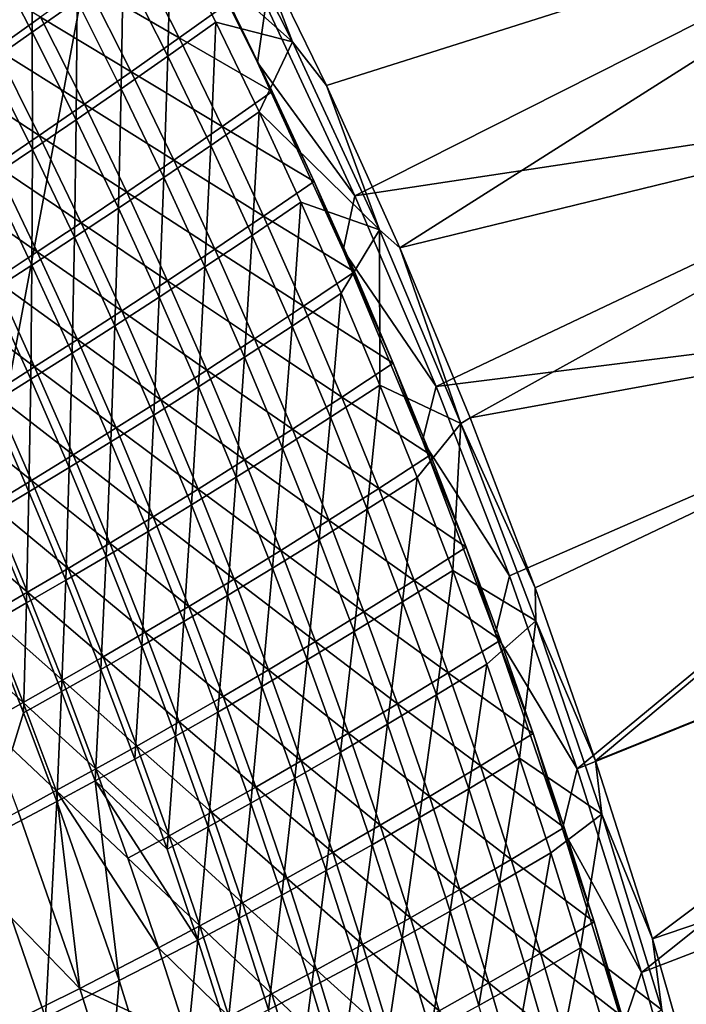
# Model space of a CAD drawing. Header units: metres. Extents: x 0 to 1400, y -1400 to 0.
# Tile 341 of 347: x 1257 to 1307, y -372 to -299. Entities that reach past the tile are written whole.
import ezdxf

# ---------------------------------------------------------------- set-up
doc = ezdxf.new("R2010")
doc.units = ezdxf.units.M

msp = doc.modelspace()

# ---------------------------------------------------------------- linework, layer by layer
at = {"layer": 'None'}
for points in [[(1270.508057, -286.695801, -32.8452), (1277.460815, -300.445709, -32.845211), (1268.437866, -292.392487, -60.630188)], [(1270.508057, -286.695801, -32.8452), (1273.905762, -291.178467, -32.128731), (1277.460815, -300.445709, -32.845211)], [(1274.863037, -301.990784, -30.940638), (1268.027344, -288.297638, -30.940975), (1272.733398, -297.525177, -32.353394)], [(1274.863037, -301.990784, -30.940638), (1275.474487, -297.687073, -29.543606), (1268.027344, -288.297638, -30.940975)], [(1273.905762, -291.178467, -32.128731), (1328.789307, -288.221924, -3), (1279.98938, -303.683228, -32.128784)], [(1275.474487, -297.687073, -29.543606), (1282.092529, -311.887848, -29.543665), (1328.121094, -288.62204)], [(1328.789307, -288.221924, -3), (1285.418091, -315.757507, -32.128834), (1279.98938, -303.683228, -32.128784)], [(1282.092529, -311.887848, -29.543665), (1334.771851, -303.924927), (1328.121094, -288.62204)], [(1328.789307, -288.221924, -3), (1335.450562, -303.540985, -3), (1285.418091, -315.757507, -32.128834)], [(1258.137695, -299.735626, -144.188065), (1254.768677, -293.291565, -144.185211), (1258.071167, -290.916046, -116.29966)], [(1258.071167, -290.916046, -116.29966), (1261.463867, -297.394257, -116.302017), (1258.137695, -299.735626, -144.188065)], [(1273.905762, -291.178467, -32.128731), (1279.98938, -303.683228, -32.128784), (1277.460815, -300.445709, -32.845211)], [(1264.896729, -294.947571, -88.447762), (1268.437866, -292.392487, -60.630188), (1268.200317, -301.518005, -88.449478)], [(1268.200317, -301.518005, -88.449478), (1268.437866, -292.392487, -60.630188), (1271.768555, -298.994232, -60.630905)], [(1268.437866, -292.392487, -60.630188), (1277.460815, -300.445709, -32.845211), (1271.768555, -298.994232, -60.630905)], [(1258.137695, -299.735626, -144.188065), (1254.916992, -301.97467, -172.098923), (1254.768677, -293.291565, -144.185211)], [(1262.19751, -296.174133, -87.986572), (1269.047485, -300.159729, -60.156479), (1265.741943, -293.621307, -60.155724)], [(1265.741943, -293.621307, -60.155724), (1269.047485, -300.159729, -60.156479), (1272.733398, -297.525177, -32.353394)], [(1255.433472, -300.960907, -143.753723), (1258.761963, -298.61969, -115.853958), (1252.090576, -294.578217, -143.750336)], [(1261.463867, -297.394257, -116.302017), (1264.896729, -294.947571, -88.447762), (1264.74231, -303.931702, -116.304474)], [(1264.74231, -303.931702, -116.304474), (1264.896729, -294.947571, -88.447762), (1268.200317, -301.518005, -88.449478)], [(1265.475952, -302.681061, -87.988548), (1262.19751, -296.174133, -87.986572), (1258.761963, -298.61969, -115.853958)], [(1269.047485, -300.159729, -60.156479), (1262.19751, -296.174133, -87.986572), (1265.475952, -302.681061, -87.988548)], [(1258.137695, -299.735626, -144.188065), (1261.463867, -297.394257, -116.302017), (1261.392822, -306.238739, -144.19104)], [(1261.392822, -306.238739, -144.19104), (1261.463867, -297.394257, -116.302017), (1264.74231, -303.931702, -116.304474)], [(1269.047485, -300.159729, -60.156479), (1275.954468, -304.148041, -32.35321), (1272.733398, -297.525177, -32.353394)], [(1275.954468, -304.148041, -32.35321), (1274.863037, -301.990784, -30.940638), (1272.733398, -297.525177, -32.353394)], [(1282.092529, -311.887848, -29.543665), (1275.474487, -297.687073, -29.543606), (1274.863037, -301.990784, -30.940638)], [(1262.015259, -305.093536, -115.856857), (1258.761963, -298.61969, -115.853958), (1255.433472, -300.960907, -143.753723)], [(1262.015259, -305.093536, -115.856857), (1265.475952, -302.681061, -87.988548), (1258.761963, -298.61969, -115.853958)], [(1271.389648, -308.145447, -88.451263), (1268.200317, -301.518005, -88.449478), (1271.768555, -298.994232, -60.630905)], [(1271.768555, -298.994232, -60.630905), (1274.984863, -305.653107, -60.631657), (1271.389648, -308.145447, -88.451263)], [(1271.768555, -298.994232, -60.630905), (1277.460815, -300.445709, -32.845211), (1274.984863, -305.653107, -60.631657)], [(1254.916992, -301.97467, -172.098923), (1258.137695, -299.735626, -144.188065), (1258.150391, -308.442566, -172.10231)], [(1258.150391, -308.442566, -172.10231), (1258.137695, -299.735626, -144.188065), (1261.392822, -306.238739, -144.19104)], [(1272.23938, -306.75293, -60.157265), (1269.047485, -300.159729, -60.156479), (1265.475952, -302.681061, -87.988548)], [(1275.954468, -304.148041, -32.35321), (1269.047485, -300.159729, -60.156479), (1272.23938, -306.75293, -60.157265)], [(1277.460815, -300.445709, -32.845211), (1283.915649, -314.420135, -32.845196), (1274.984863, -305.653107, -60.631657)], [(1277.460815, -300.445709, -32.845211), (1279.98938, -303.683228, -32.128784), (1283.915649, -314.420135, -32.845196)], [(1255.433472, -300.960907, -143.753723), (1252.210815, -303.200378, -171.678253), (1258.663452, -307.400391, -143.757233)], [(1258.663452, -307.400391, -143.757233), (1262.015259, -305.093536, -115.856857), (1255.433472, -300.960907, -143.753723)], [(1255.012695, -310.546814, -200.035034), (1254.916992, -301.97467, -172.098923), (1258.150391, -308.442566, -172.10231)], [(1267.90686, -310.52597, -116.307037), (1264.74231, -303.931702, -116.304474), (1268.200317, -301.518005, -88.449478)], [(1267.90686, -310.52597, -116.307037), (1268.200317, -301.518005, -88.449478), (1271.389648, -308.145447, -88.451263)], [(1281.220947, -315.918579, -30.941008), (1274.863037, -301.990784, -30.940638), (1279.061646, -310.823273, -32.353024)], [(1274.863037, -301.990784, -30.940638), (1275.954468, -304.148041, -32.35321), (1279.061646, -310.823273, -32.353024)], [(1281.220947, -315.918579, -30.941008), (1282.092529, -311.887848, -29.543665), (1274.863037, -301.990784, -30.940638)], [(1268.640747, -309.242676, -87.990593), (1265.475952, -302.681061, -87.988548), (1262.015259, -305.093536, -115.856857)], [(1272.23938, -306.75293, -60.157265), (1265.475952, -302.681061, -87.988548), (1268.640747, -309.242676, -87.990593)], [(1252.210815, -303.200378, -171.678253), (1255.418945, -309.604614, -171.682266), (1258.663452, -307.400391, -143.757233)], [(1335.450562, -303.540985, -3), (1290.65625, -328.382294, -32.128883), (1285.418091, -315.757507, -32.128834)], [(1335.450562, -303.540985, -3), (1341.594238, -319.07486, -3), (1290.65625, -328.382294, -32.128883)], [(1264.534424, -312.798523, -144.194153), (1261.392822, -306.238739, -144.19104), (1264.74231, -303.931702, -116.304474)], [(1264.534424, -312.798523, -144.194153), (1264.74231, -303.931702, -116.304474), (1267.90686, -310.52597, -116.307037)], [(1279.061646, -310.823273, -32.353024), (1275.954468, -304.148041, -32.35321), (1272.23938, -306.75293, -60.157265)], [(1279.98938, -303.683228, -32.128784), (1285.418091, -315.757507, -32.128834), (1283.915649, -314.420135, -32.845196)], [(1282.092529, -311.887848, -29.543665), (1288.118042, -326.06366, -29.54372), (1334.771851, -303.924927)], [(1288.118042, -326.06366, -29.54372), (1340.905518, -319.442322), (1334.771851, -303.924927)], [(1265.155273, -311.621887, -115.859856), (1262.015259, -305.093536, -115.856857), (1258.663452, -307.400391, -143.757233)], [(1265.155273, -311.621887, -115.859856), (1268.640747, -309.242676, -87.990593), (1262.015259, -305.093536, -115.856857)], [(1274.984863, -305.653107, -60.631657), (1274.465088, -314.827454, -88.453117), (1271.389648, -308.145447, -88.451263)], [(1274.984863, -305.653107, -60.631657), (1278.087036, -312.366669, -60.632439), (1274.465088, -314.827454, -88.453117)], [(1274.984863, -305.653107, -60.631657), (1283.915649, -314.420135, -32.845196), (1278.087036, -312.366669, -60.632439)], [(1261.270508, -314.96698, -172.10585), (1258.150391, -308.442566, -172.10231), (1261.392822, -306.238739, -144.19104)], [(1261.270508, -314.96698, -172.10585), (1261.392822, -306.238739, -144.19104), (1264.534424, -312.798523, -144.194153)], [(1275.317383, -313.398407, -60.158081), (1272.23938, -306.75293, -60.157265), (1268.640747, -309.242676, -87.990593)], [(1279.061646, -310.823273, -32.353024), (1272.23938, -306.75293, -60.157265), (1275.317383, -313.398407, -60.158081)], [(1258.663452, -307.400391, -143.757233), (1255.418945, -309.604614, -171.682266), (1261.780518, -313.894196, -143.760895)], [(1261.780518, -313.894196, -143.760895), (1265.155273, -311.621887, -115.859856), (1258.663452, -307.400391, -143.757233)], [(1255.012695, -310.546814, -200.035034), (1258.150391, -308.442566, -172.10231), (1258.112793, -317.035278, -200.03891)], [(1258.112793, -317.035278, -200.03891), (1258.150391, -308.442566, -172.10231), (1261.270508, -314.96698, -172.10585)], [(1270.957642, -317.174683, -116.3097), (1267.90686, -310.52597, -116.307037), (1271.389648, -308.145447, -88.451263)], [(1271.389648, -308.145447, -88.451263), (1274.465088, -314.827454, -88.453117), (1270.957642, -317.174683, -116.3097)], [(1271.692017, -315.856415, -87.992714), (1268.640747, -309.242676, -87.990593), (1265.155273, -311.621887, -115.859856)], [(1275.317383, -313.398407, -60.158081), (1268.640747, -309.242676, -87.990593), (1271.692017, -315.856415, -87.992714)], [(1258.514526, -316.063019, -171.686432), (1255.418945, -309.604614, -171.682266), (1252.279663, -311.709625, -199.628159)], [(1255.418945, -309.604614, -171.682266), (1258.514526, -316.063019, -171.686432), (1261.780518, -313.894196, -143.760895)], [(1255.012695, -310.546814, -200.035034), (1258.112793, -317.035278, -200.03891), (1255.058594, -319.007568, -227.990967)], [(1267.562622, -319.412628, -144.197372), (1264.534424, -312.798523, -144.194153), (1267.90686, -310.52597, -116.307037)], [(1267.562622, -319.412628, -144.197372), (1267.90686, -310.52597, -116.307037), (1270.957642, -317.174683, -116.3097)], [(1282.054932, -317.548431, -32.352833), (1279.061646, -310.823273, -32.353024), (1275.317383, -313.398407, -60.158081)], [(1281.220947, -315.918579, -30.941008), (1279.061646, -310.823273, -32.353024), (1282.054932, -317.548431, -32.352833)], [(1252.279663, -311.709625, -199.628159), (1255.355103, -318.13208, -199.632721), (1258.514526, -316.063019, -171.686432)], [(1268.181885, -318.20224, -115.862968), (1265.155273, -311.621887, -115.859856), (1261.780518, -313.894196, -143.760895)], [(1268.181885, -318.20224, -115.862968), (1271.692017, -315.856415, -87.992714), (1265.155273, -311.621887, -115.859856)], [(1288.118042, -326.06366, -29.54372), (1282.092529, -311.887848, -29.543665), (1281.220947, -315.918579, -30.941008)], [(1264.27771, -321.545502, -172.109528), (1261.270508, -314.96698, -172.10585), (1264.534424, -312.798523, -144.194153)], [(1264.27771, -321.545502, -172.109528), (1264.534424, -312.798523, -144.194153), (1267.562622, -319.412628, -144.197372)], [(1278.087036, -312.366669, -60.632439), (1277.426758, -321.561615, -88.45504), (1274.465088, -314.827454, -88.453117)], [(1278.087036, -312.366669, -60.632439), (1281.075439, -319.132568, -60.633251), (1277.426758, -321.561615, -88.45504)], [(1283.915649, -314.420135, -32.845196), (1281.075439, -319.132568, -60.633251), (1278.087036, -312.366669, -60.632439)], [(1278.281494, -320.093719, -60.158924), (1275.317383, -313.398407, -60.158081), (1271.692017, -315.856415, -87.992714)], [(1282.054932, -317.548431, -32.352833), (1275.317383, -313.398407, -60.158081), (1278.281494, -320.093719, -60.158924)], [(1261.780518, -313.894196, -143.760895), (1258.514526, -316.063019, -171.686432), (1264.784424, -320.43988, -143.764664)], [(1264.784424, -320.43988, -143.764664), (1268.181885, -318.20224, -115.862968), (1261.780518, -313.894196, -143.760895)], [(1281.075439, -319.132568, -60.633251), (1283.915649, -314.420135, -32.845196), (1283.950073, -325.948334, -60.63409)], [(1283.915649, -314.420135, -32.845196), (1285.418091, -315.757507, -32.128834), (1289.953857, -328.797363, -32.845184)], [(1283.915649, -314.420135, -32.845196), (1289.953857, -328.797363, -32.845184), (1283.950073, -325.948334, -60.63409)], [(1261.100342, -323.577759, -200.042923), (1258.112793, -317.035278, -200.03891), (1261.270508, -314.96698, -172.10585)], [(1261.100342, -323.577759, -200.042923), (1261.270508, -314.96698, -172.10585), (1264.27771, -321.545502, -172.109528)], [(1274.465088, -314.827454, -88.453117), (1273.89502, -323.875458, -116.312462), (1270.957642, -317.174683, -116.3097)], [(1274.465088, -314.827454, -88.453117), (1277.426758, -321.561615, -88.45504), (1273.89502, -323.875458, -116.312462)], [(1274.629639, -322.519928, -87.994896), (1271.692017, -315.856415, -87.992714), (1268.181885, -318.20224, -115.862968)], [(1271.692017, -315.856415, -87.992714), (1274.629639, -322.519928, -87.994896), (1278.281494, -320.093719, -60.158924)], [(1287.108276, -330.060089, -30.941967), (1281.220947, -315.918579, -30.941008), (1284.93457, -324.321198, -32.352642)], [(1284.93457, -324.321198, -32.352642), (1281.220947, -315.918579, -30.941008), (1282.054932, -317.548431, -32.352833)], [(1287.108276, -330.060089, -30.941967), (1288.118042, -326.06366, -29.54372), (1281.220947, -315.918579, -30.941008)], [(1285.418091, -315.757507, -32.128834), (1290.65625, -328.382294, -32.128883), (1289.953857, -328.797363, -32.845184)], [(1255.355103, -318.13208, -199.632721), (1261.497437, -322.573151, -171.690735), (1258.514526, -316.063019, -171.686432)], [(1258.514526, -316.063019, -171.686432), (1261.497437, -322.573151, -171.690735), (1264.784424, -320.43988, -143.764664)], [(1258.112793, -317.035278, -200.03891), (1258.027466, -325.513794, -227.995209), (1255.058594, -319.007568, -227.990967)], [(1258.027466, -325.513794, -227.995209), (1258.112793, -317.035278, -200.03891), (1261.100342, -323.577759, -200.042923)], [(1270.477661, -326.078583, -144.200714), (1267.562622, -319.412628, -144.197372), (1270.957642, -317.174683, -116.3097)], [(1270.957642, -317.174683, -116.3097), (1273.89502, -323.875458, -116.312462), (1270.477661, -326.078583, -144.200714)], [(1258.318237, -324.60614, -199.637436), (1255.355103, -318.13208, -199.632721), (1252.299316, -320.105377, -227.597473)], [(1258.318237, -324.60614, -199.637436), (1261.497437, -322.573151, -171.690735), (1255.355103, -318.13208, -199.632721)], [(1284.93457, -324.321198, -32.352642), (1282.054932, -317.548431, -32.352833), (1278.281494, -320.093719, -60.158924)], [(1271.095215, -324.832214, -115.866173), (1268.181885, -318.20224, -115.862968), (1264.784424, -320.43988, -143.764664)], [(1271.095215, -324.832214, -115.866173), (1274.629639, -322.519928, -87.994896), (1268.181885, -318.20224, -115.862968)], [(1255.058594, -319.007568, -227.990967), (1258.027466, -325.513794, -227.995209), (1255.056274, -327.358063, -255.964005)], [(1267.172119, -328.175781, -172.113327), (1264.27771, -321.545502, -172.109528), (1267.562622, -319.412628, -144.197372)], [(1267.172119, -328.175781, -172.113327), (1267.562622, -319.412628, -144.197372), (1270.477661, -326.078583, -144.200714)], [(1281.075439, -319.132568, -60.633251), (1280.275024, -328.345581, -88.457024), (1277.426758, -321.561615, -88.45504)], [(1281.075439, -319.132568, -60.633251), (1283.950073, -325.948334, -60.63409), (1280.275024, -328.345581, -88.457024)], [(1288.118042, -326.06366, -29.54372), (1293.556152, -340.114166, -29.543776), (1340.905518, -319.442322)], [(1341.594238, -319.07486, -3), (1295.472412, -341.007324, -32.128929), (1290.65625, -328.382294, -32.128883)], [(1293.556152, -340.114166, -29.543776), (1298.592163, -354.457642, -29.543829), (1340.905518, -319.442322)], [(1295.472412, -341.007324, -32.128929), (1341.594238, -319.07486, -3), (1299.96228, -353.852631, -32.128979)], [(1340.905518, -319.442322), (1298.592163, -354.457642, -29.543829), (1346.523438, -335.15387)], [(1341.594238, -319.07486, -3), (1347.221802, -334.803131, -3), (1299.96228, -353.852631, -32.128979)], [(1258.318237, -324.60614, -199.637436), (1252.299316, -320.105377, -227.597473), (1255.243896, -326.543182, -227.602417)], [(1274.629639, -322.519928, -87.994896), (1281.13208, -326.836517, -60.159798), (1278.281494, -320.093719, -60.158924)], [(1278.281494, -320.093719, -60.158924), (1281.13208, -326.836517, -60.159798), (1284.93457, -324.321198, -32.352642)], [(1264.784424, -320.43988, -143.764664), (1261.497437, -322.573151, -171.690735), (1267.675415, -327.035065, -143.76857)], [(1267.675415, -327.035065, -143.76857), (1271.095215, -324.832214, -115.866173), (1264.784424, -320.43988, -143.764664)], [(1263.975464, -330.171814, -200.047089), (1261.100342, -323.577759, -200.042923), (1264.27771, -321.545502, -172.109528)], [(1263.975464, -330.171814, -200.047089), (1264.27771, -321.545502, -172.109528), (1267.172119, -328.175781, -172.113327)], [(1277.426758, -321.561615, -88.45504), (1276.719238, -330.625824, -116.315315), (1273.89502, -323.875458, -116.312462)], [(1277.426758, -321.561615, -88.45504), (1280.275024, -328.345581, -88.457024), (1276.719238, -330.625824, -116.315315)], [(1277.453857, -329.230774, -87.997147), (1274.629639, -322.519928, -87.994896), (1271.095215, -324.832214, -115.866173)], [(1281.13208, -326.836517, -60.159798), (1274.629639, -322.519928, -87.994896), (1277.453857, -329.230774, -87.997147)], [(1264.367798, -329.132599, -171.69519), (1261.497437, -322.573151, -171.690735), (1258.318237, -324.60614, -199.637436)], [(1261.497437, -322.573151, -171.690735), (1264.367798, -329.132599, -171.69519), (1267.675415, -327.035065, -143.76857)], [(1260.884521, -332.071533, -227.999619), (1258.027466, -325.513794, -227.995209), (1261.100342, -323.577759, -200.042923)], [(1260.884521, -332.071533, -227.999619), (1261.100342, -323.577759, -200.042923), (1263.975464, -330.171814, -200.047089)], [(1273.89502, -323.875458, -116.312462), (1273.279907, -332.794067, -144.204163), (1270.477661, -326.078583, -144.200714)], [(1273.89502, -323.875458, -116.312462), (1276.719238, -330.625824, -116.315315), (1273.279907, -332.794067, -144.204163)], [(1261.169312, -331.129395, -199.642303), (1258.318237, -324.60614, -199.637436), (1255.243896, -326.543182, -227.602417)], [(1261.169312, -331.129395, -199.642303), (1264.367798, -329.132599, -171.69519), (1258.318237, -324.60614, -199.637436)], [(1281.13208, -326.836517, -60.159798), (1287.700684, -331.13916, -32.352448), (1284.93457, -324.321198, -32.352642)], [(1287.700684, -331.13916, -32.352448), (1287.108276, -330.060089, -30.941967), (1284.93457, -324.321198, -32.352642)], [(1273.895264, -331.50943, -115.869476), (1271.095215, -324.832214, -115.866173), (1267.675415, -327.035065, -143.76857)], [(1273.895264, -331.50943, -115.869476), (1277.453857, -329.230774, -87.997147), (1271.095215, -324.832214, -115.866173)], [(1258.027466, -325.513794, -227.995209), (1257.895996, -333.8797, -255.968506), (1255.056274, -327.358063, -255.964005)], [(1257.895996, -333.8797, -255.968506), (1258.027466, -325.513794, -227.995209), (1260.884521, -332.071533, -227.999619)], [(1269.954102, -334.855438, -172.117264), (1267.172119, -328.175781, -172.113327), (1270.477661, -326.078583, -144.200714)], [(1270.477661, -326.078583, -144.200714), (1273.279907, -332.794067, -144.204163), (1269.954102, -334.855438, -172.117264)], [(1283.950073, -325.948334, -60.63409), (1283.010132, -335.17691, -88.459076), (1280.275024, -328.345581, -88.457024)], [(1283.950073, -325.948334, -60.63409), (1286.711426, -332.811615, -60.63496), (1283.010132, -335.17691, -88.459076)], [(1283.950073, -325.948334, -60.63409), (1289.953857, -328.797363, -32.845184), (1286.711426, -332.811615, -60.63496)], [(1293.556152, -340.114166, -29.543776), (1288.118042, -326.06366, -29.54372), (1287.108276, -330.060089, -30.941967)], [(1258.07666, -333.030121, -227.607529), (1255.243896, -326.543182, -227.602417), (1252.27124, -328.388611, -255.583069)], [(1261.169312, -331.129395, -199.642303), (1255.243896, -326.543182, -227.602417), (1258.07666, -333.030121, -227.607529)], [(1283.869385, -333.624481, -60.160698), (1281.13208, -326.836517, -60.159798), (1277.453857, -329.230774, -87.997147)], [(1287.700684, -331.13916, -32.352448), (1281.13208, -326.836517, -60.159798), (1283.869385, -333.624481, -60.160698)], [(1255.056274, -327.358063, -255.964005), (1257.895996, -333.8797, -255.968506), (1255.006714, -335.601196, -283.95108)], [(1267.675415, -327.035065, -143.76857), (1264.367798, -329.132599, -171.69519), (1270.453491, -333.677338, -143.772583)], [(1270.453491, -333.677338, -143.772583), (1273.895264, -331.50943, -115.869476), (1267.675415, -327.035065, -143.76857)], [(1258.07666, -333.030121, -227.607529), (1252.27124, -328.388611, -255.583069), (1255.08667, -334.839447, -255.588242)], [(1266.738525, -336.815155, -200.051392), (1263.975464, -330.171814, -200.047089), (1267.172119, -328.175781, -172.113327)], [(1266.738525, -336.815155, -200.051392), (1267.172119, -328.175781, -172.113327), (1269.954102, -334.855438, -172.117264)], [(1280.275024, -328.345581, -88.457024), (1279.430542, -337.423462, -116.318253), (1276.719238, -330.625824, -116.315315)], [(1280.275024, -328.345581, -88.457024), (1283.010132, -335.17691, -88.459076), (1279.430542, -337.423462, -116.318253)], [(1289.953857, -328.797363, -32.845184), (1290.65625, -328.382294, -32.128883), (1295.472412, -341.007324, -32.128929)], [(1267.12561, -335.739044, -171.699768), (1264.367798, -329.132599, -171.69519), (1261.169312, -331.129395, -199.642303)], [(1264.367798, -329.132599, -171.69519), (1267.12561, -335.739044, -171.699768), (1270.453491, -333.677338, -143.772583)], [(1289.953857, -328.797363, -32.845184), (1289.359741, -339.720001, -60.63586), (1286.711426, -332.811615, -60.63496)], [(1289.953857, -328.797363, -32.845184), (1295.522461, -343.467133, -32.84523), (1289.359741, -339.720001, -60.63586)], [(1289.953857, -328.797363, -32.845184), (1295.472412, -341.007324, -32.128929), (1295.522461, -343.467133, -32.84523)], [(1280.164795, -335.986633, -87.999466), (1277.453857, -329.230774, -87.997147), (1273.895264, -331.50943, -115.869476)], [(1283.869385, -333.624481, -60.160698), (1277.453857, -329.230774, -87.997147), (1280.164795, -335.986633, -87.999466)], [(1263.629883, -338.678406, -228.004166), (1260.884521, -332.071533, -227.999619), (1263.975464, -330.171814, -200.047089)], [(1263.629883, -338.678406, -228.004166), (1263.975464, -330.171814, -200.047089), (1266.738525, -336.815155, -200.051392)], [(1292.53064, -344.395142, -30.943403), (1287.108276, -330.060089, -30.941967), (1290.353516, -338.000061, -32.352253)], [(1287.108276, -330.060089, -30.941967), (1287.700684, -331.13916, -32.352448), (1290.353516, -338.000061, -32.352253)], [(1292.53064, -344.395142, -30.943403), (1293.556152, -340.114166, -29.543776), (1287.108276, -330.060089, -30.941967)], [(1263.908203, -337.699524, -199.647308), (1261.169312, -331.129395, -199.642303), (1258.07666, -333.030121, -227.607529)], [(1263.908203, -337.699524, -199.647308), (1267.12561, -335.739044, -171.699768), (1261.169312, -331.129395, -199.642303)], [(1276.719238, -330.625824, -116.315315), (1275.969482, -339.556671, -144.207733), (1273.279907, -332.794067, -144.204163)], [(1276.719238, -330.625824, -116.315315), (1279.430542, -337.423462, -116.318253), (1275.969482, -339.556671, -144.207733)], [(1290.353516, -338.000061, -32.352253), (1287.700684, -331.13916, -32.352448), (1283.869385, -333.624481, -60.160698)], [(1276.58252, -338.231567, -115.872864), (1273.895264, -331.50943, -115.869476), (1270.453491, -333.677338, -143.772583)], [(1276.58252, -338.231567, -115.872864), (1280.164795, -335.986633, -87.999466), (1273.895264, -331.50943, -115.869476)], [(1260.624512, -340.450439, -255.97316), (1257.895996, -333.8797, -255.968506), (1260.884521, -332.071533, -227.999619)], [(1260.624512, -340.450439, -255.97316), (1260.884521, -332.071533, -227.999619), (1263.629883, -338.678406, -228.004166)], [(1273.279907, -332.794067, -144.204163), (1272.623779, -341.582123, -172.121323), (1269.954102, -334.855438, -172.117264)], [(1273.279907, -332.794067, -144.204163), (1275.969482, -339.556671, -144.207733), (1272.623779, -341.582123, -172.121323)], [(1260.797852, -339.563812, -227.612778), (1258.07666, -333.030121, -227.607529), (1255.08667, -334.839447, -255.588242)], [(1263.908203, -337.699524, -199.647308), (1258.07666, -333.030121, -227.607529), (1260.797852, -339.563812, -227.612778)], [(1286.711426, -332.811615, -60.63496), (1285.632324, -342.053192, -88.461182), (1283.010132, -335.17691, -88.459076)], [(1286.711426, -332.811615, -60.63496), (1289.359741, -339.720001, -60.63586), (1285.632324, -342.053192, -88.461182)], [(1257.895996, -333.8797, -255.968506), (1257.718872, -342.136414, -283.955688), (1255.006714, -335.601196, -283.95108)], [(1257.718872, -342.136414, -283.955688), (1257.895996, -333.8797, -255.968506), (1260.624512, -340.450439, -255.97316)], [(1270.453491, -333.677338, -143.772583), (1267.12561, -335.739044, -171.699768), (1273.119019, -340.36441, -143.776718)], [(1273.119019, -340.36441, -143.776718), (1276.58252, -338.231567, -115.872864), (1270.453491, -333.677338, -143.772583)], [(1286.49353, -340.4552, -60.161621), (1283.869385, -333.624481, -60.160698), (1280.164795, -335.986633, -87.999466)], [(1290.353516, -338.000061, -32.352253), (1283.869385, -333.624481, -60.160698), (1286.49353, -340.4552, -60.161621)], [(1257.790894, -341.337036, -255.593552), (1255.08667, -334.839447, -255.588242), (1252.196045, -336.562103, -283.581665)], [(1260.797852, -339.563812, -227.612778), (1255.08667, -334.839447, -255.588242), (1257.790894, -341.337036, -255.593552)], [(1269.389771, -343.505402, -200.055832), (1266.738525, -336.815155, -200.051392), (1269.954102, -334.855438, -172.117264)], [(1269.954102, -334.855438, -172.117264), (1272.623779, -341.582123, -172.121323), (1269.389771, -343.505402, -200.055832)], [(1299.96228, -353.852631, -32.128979), (1347.221802, -334.803131, -3), (1304.176025, -367.089111, -32.129028)], [(1347.221802, -334.803131, -3), (1352.335571, -350.705872, -3), (1304.176025, -367.089111, -32.129028)], [(1255.006714, -335.601196, -283.95108), (1257.718872, -342.136414, -283.955688), (1254.909424, -343.741699, -311.947876)], [(1283.010132, -335.17691, -88.459076), (1282.029175, -344.2659, -116.321274), (1279.430542, -337.423462, -116.318253)], [(1283.010132, -335.17691, -88.459076), (1285.632324, -342.053192, -88.461182), (1282.029175, -344.2659, -116.321274)], [(1298.592163, -354.457642, -29.543829), (1303.371338, -369.592438, -29.543886), (1346.523438, -335.15387)], [(1346.523438, -335.15387), (1303.371338, -369.592438, -29.543886), (1351.628052, -351.039612)], [(1269.77124, -342.390198, -171.704468), (1267.12561, -335.739044, -171.699768), (1263.908203, -337.699524, -199.647308)], [(1267.12561, -335.739044, -171.699768), (1269.77124, -342.390198, -171.704468), (1273.119019, -340.36441, -143.776718)], [(1282.762939, -342.785187, -88.001831), (1280.164795, -335.986633, -87.999466), (1276.58252, -338.231567, -115.872864)], [(1286.49353, -340.4552, -60.161621), (1280.164795, -335.986633, -87.999466), (1282.762939, -342.785187, -88.001831)], [(1257.790894, -341.337036, -255.593552), (1252.196045, -336.562103, -283.581665), (1254.883911, -343.0242, -283.586884)], [(1266.263794, -345.332123, -228.00885), (1263.629883, -338.678406, -228.004166), (1266.738525, -336.815155, -200.051392)], [(1266.263794, -345.332123, -228.00885), (1266.738525, -336.815155, -200.051392), (1269.389771, -343.505402, -200.055832)], [(1266.5354, -344.31427, -199.652451), (1263.908203, -337.699524, -199.647308), (1260.797852, -339.563812, -227.612778)], [(1266.5354, -344.31427, -199.652451), (1269.77124, -342.390198, -171.704468), (1263.908203, -337.699524, -199.647308)], [(1279.430542, -337.423462, -116.318253), (1278.546631, -346.363983, -144.211395), (1275.969482, -339.556671, -144.207733)], [(1279.430542, -337.423462, -116.318253), (1282.029175, -344.2659, -116.321274), (1278.546631, -346.363983, -144.211395)], [(1279.157227, -344.996246, -115.876335), (1276.58252, -338.231567, -115.872864), (1273.119019, -340.36441, -143.776718)], [(1279.157227, -344.996246, -115.876335), (1282.762939, -342.785187, -88.001831), (1276.58252, -338.231567, -115.872864)], [(1292.893433, -344.90152, -32.352058), (1290.353516, -338.000061, -32.352253), (1286.49353, -340.4552, -60.161621)], [(1292.53064, -344.395142, -30.943403), (1290.353516, -338.000061, -32.352253), (1292.893433, -344.90152, -32.352058)], [(1263.241943, -347.067932, -255.977951), (1260.624512, -340.450439, -255.97316), (1263.629883, -338.678406, -228.004166)], [(1263.241943, -347.067932, -255.977951), (1263.629883, -338.678406, -228.004166), (1266.263794, -345.332123, -228.00885)], [(1263.407715, -346.142059, -227.618179), (1260.797852, -339.563812, -227.612778), (1257.790894, -341.337036, -255.593552)], [(1266.5354, -344.31427, -199.652451), (1260.797852, -339.563812, -227.612778), (1263.407715, -346.142059, -227.618179)], [(1275.969482, -339.556671, -144.207733), (1275.181396, -348.353394, -172.125488), (1272.623779, -341.582123, -172.121323)], [(1275.969482, -339.556671, -144.207733), (1278.546631, -346.363983, -144.211395), (1275.181396, -348.353394, -172.125488)], [(1289.359741, -339.720001, -60.63586), (1288.141846, -348.972015, -88.463348), (1285.632324, -342.053192, -88.461182)], [(1289.359741, -339.720001, -60.63586), (1291.895142, -346.671021, -60.636784), (1288.141846, -348.972015, -88.463348)], [(1295.522461, -343.467133, -32.84523), (1291.895142, -346.671021, -60.636784), (1289.359741, -339.720001, -60.63586)], [(1298.592163, -354.457642, -29.543829), (1293.556152, -340.114166, -29.543776), (1292.53064, -344.395142, -30.943403)], [(1260.320435, -348.718384, -283.960419), (1257.718872, -342.136414, -283.955688), (1260.624512, -340.450439, -255.97316)], [(1260.320435, -348.718384, -283.960419), (1260.624512, -340.450439, -255.97316), (1263.241943, -347.067932, -255.977951)], [(1273.119019, -340.36441, -143.776718), (1269.77124, -342.390198, -171.704468), (1275.672363, -347.093933, -143.78093)], [(1275.672363, -347.093933, -143.78093), (1279.157227, -344.996246, -115.876335), (1273.119019, -340.36441, -143.776718)], [(1289.005005, -347.326385, -60.162571), (1286.49353, -340.4552, -60.161621), (1282.762939, -342.785187, -88.001831)], [(1292.893433, -344.90152, -32.352058), (1286.49353, -340.4552, -60.161621), (1289.005005, -347.326385, -60.162571)], [(1260.384399, -347.879059, -255.59903), (1257.790894, -341.337036, -255.593552), (1254.883911, -343.0242, -283.586884)], [(1263.407715, -346.142059, -227.618179), (1257.790894, -341.337036, -255.593552), (1260.384399, -347.879059, -255.59903)], [(1295.472412, -341.007324, -32.128929), (1299.96228, -353.852631, -32.128979), (1295.522461, -343.467133, -32.84523)], [(1257.718872, -342.136414, -283.955688), (1257.495361, -350.289215, -311.952423), (1254.909424, -343.741699, -311.947876)], [(1257.495361, -350.289215, -311.952423), (1257.718872, -342.136414, -283.955688), (1260.320435, -348.718384, -283.960419)], [(1272.623779, -341.582123, -172.121323), (1271.929443, -350.240173, -200.060394), (1269.389771, -343.505402, -200.055832)], [(1272.623779, -341.582123, -172.121323), (1275.181396, -348.353394, -172.125488), (1271.929443, -350.240173, -200.060394)], [(1285.632324, -342.053192, -88.461182), (1284.515381, -351.150818, -116.324379), (1282.029175, -344.2659, -116.321274)], [(1285.632324, -342.053192, -88.461182), (1288.141846, -348.972015, -88.463348), (1284.515381, -351.150818, -116.324379)], [(1257.461426, -349.530731, -283.592224), (1254.883911, -343.0242, -283.586884), (1252.07312, -344.630463, -311.590149)], [(1260.384399, -347.879059, -255.59903), (1254.883911, -343.0242, -283.586884), (1257.461426, -349.530731, -283.592224)], [(1272.304932, -349.08371, -171.70929), (1269.77124, -342.390198, -171.704468), (1266.5354, -344.31427, -199.652451)], [(1269.77124, -342.390198, -171.704468), (1272.304932, -349.08371, -171.70929), (1275.672363, -347.093933, -143.78093)], [(1285.248657, -349.624115, -88.004257), (1282.762939, -342.785187, -88.001831), (1279.157227, -344.996246, -115.876335)], [(1282.762939, -342.785187, -88.001831), (1285.248657, -349.624115, -88.004257), (1289.005005, -347.326385, -60.162571)], [(1254.909424, -343.741699, -311.947876), (1257.495361, -350.289215, -311.952423), (1254.564087, -359.742889, -367.952637)], [(1268.786621, -352.030334, -228.013672), (1266.263794, -345.332123, -228.00885), (1269.389771, -343.505402, -200.055832)], [(1269.389771, -343.505402, -200.055832), (1271.929443, -350.240173, -200.060394), (1268.786621, -352.030334, -228.013672)], [(1291.895142, -346.671021, -60.636784), (1295.522461, -343.467133, -32.84523), (1294.317993, -353.662354, -60.637733)], [(1295.522461, -343.467133, -32.84523), (1300.424194, -357.820374, -32.845264), (1294.317993, -353.662354, -60.637733)], [(1295.522461, -343.467133, -32.84523), (1299.96228, -353.852631, -32.128979), (1300.424194, -357.820374, -32.845264)], [(1269.051025, -350.971283, -199.657715), (1266.5354, -344.31427, -199.652451), (1263.407715, -346.142059, -227.618179)], [(1269.051025, -350.971283, -199.657715), (1272.304932, -349.08371, -171.70929), (1266.5354, -344.31427, -199.652451)], [(1282.029175, -344.2659, -116.321274), (1281.011841, -353.213623, -144.215149), (1278.546631, -346.363983, -144.211395)], [(1282.029175, -344.2659, -116.321274), (1284.515381, -351.150818, -116.324379), (1281.011841, -353.213623, -144.215149)], [(1297.49353, -358.905182, -30.945208), (1292.53064, -344.395142, -30.943403), (1295.320923, -351.841309, -32.35186)], [(1295.320923, -351.841309, -32.35186), (1292.53064, -344.395142, -30.943403), (1292.893433, -344.90152, -32.352058)], [(1297.49353, -358.905182, -30.945208), (1298.592163, -354.457642, -29.543829), (1292.53064, -344.395142, -30.943403)], [(1252.07312, -344.630463, -311.590149), (1254.634888, -351.102631, -311.595215), (1257.461426, -349.530731, -283.592224)], [(1281.619507, -351.801178, -115.879883), (1279.157227, -344.996246, -115.876335), (1275.672363, -347.093933, -143.78093)], [(1281.619507, -351.801178, -115.879883), (1285.248657, -349.624115, -88.004257), (1279.157227, -344.996246, -115.876335)], [(1295.320923, -351.841309, -32.35186), (1292.893433, -344.90152, -32.352058), (1289.005005, -347.326385, -60.162571)], [(1265.748657, -353.729858, -255.98288), (1263.241943, -347.067932, -255.977951), (1266.263794, -345.332123, -228.00885)], [(1265.748657, -353.729858, -255.98288), (1266.263794, -345.332123, -228.00885), (1268.786621, -352.030334, -228.013672)], [(1265.906494, -352.762543, -227.623718), (1263.407715, -346.142059, -227.618179), (1260.384399, -347.879059, -255.59903)], [(1269.051025, -350.971283, -199.657715), (1263.407715, -346.142059, -227.618179), (1265.906494, -352.762543, -227.623718)], [(1278.546631, -346.363983, -144.211395), (1277.627319, -355.166931, -172.129776), (1275.181396, -348.353394, -172.125488)], [(1278.546631, -346.363983, -144.211395), (1281.011841, -353.213623, -144.215149), (1277.627319, -355.166931, -172.129776)], [(1291.895142, -346.671021, -60.636784), (1290.539063, -355.931, -88.465569), (1288.141846, -348.972015, -88.463348)], [(1291.895142, -346.671021, -60.636784), (1294.317993, -353.662354, -60.637733), (1290.539063, -355.931, -88.465569)], [(1262.811646, -355.344757, -283.965271), (1260.320435, -348.718384, -283.960419), (1263.241943, -347.067932, -255.977951)], [(1263.241943, -347.067932, -255.977951), (1265.748657, -353.729858, -255.98288), (1262.811646, -355.344757, -283.965271)], [(1275.672363, -347.093933, -143.78093), (1272.304932, -349.08371, -171.70929), (1278.113647, -353.863647, -143.785248)], [(1278.113647, -353.863647, -143.785248), (1281.619507, -351.801178, -115.879883), (1275.672363, -347.093933, -143.78093)], [(1285.248657, -349.624115, -88.004257), (1291.404053, -354.235779, -60.163544), (1289.005005, -347.326385, -60.162571)], [(1289.005005, -347.326385, -60.162571), (1291.404053, -354.235779, -60.163544), (1295.320923, -351.841309, -32.35186)], [(1262.867065, -354.463318, -255.60463), (1260.384399, -347.879059, -255.59903), (1257.461426, -349.530731, -283.592224)], [(1265.906494, -352.762543, -227.623718), (1260.384399, -347.879059, -255.59903), (1262.867065, -354.463318, -255.60463)], [(1259.971313, -356.881195, -311.957092), (1257.495361, -350.289215, -311.952423), (1260.320435, -348.718384, -283.960419)], [(1259.971313, -356.881195, -311.957092), (1260.320435, -348.718384, -283.960419), (1262.811646, -355.344757, -283.965271)], [(1275.181396, -348.353394, -172.125488), (1274.357666, -357.01712, -200.065094), (1271.929443, -350.240173, -200.060394)], [(1275.181396, -348.353394, -172.125488), (1277.627319, -355.166931, -172.129776), (1274.357666, -357.01712, -200.065094)], [(1254.634888, -351.102631, -311.595215), (1259.928589, -356.079529, -283.597717), (1257.461426, -349.530731, -283.592224)], [(1257.461426, -349.530731, -283.592224), (1259.928589, -356.079529, -283.597717), (1262.867065, -354.463318, -255.60463)], [(1274.727051, -355.817322, -171.714203), (1272.304932, -349.08371, -171.70929), (1269.051025, -350.971283, -199.657715)], [(1272.304932, -349.08371, -171.70929), (1274.727051, -355.817322, -171.714203), (1278.113647, -353.863647, -143.785248)], [(1287.622192, -356.501099, -88.006729), (1285.248657, -349.624115, -88.004257), (1281.619507, -351.801178, -115.879883)], [(1288.141846, -348.972015, -88.463348), (1286.889526, -358.075745, -116.32756), (1284.515381, -351.150818, -116.324379)], [(1291.404053, -354.235779, -60.163544), (1285.248657, -349.624115, -88.004257), (1287.622192, -356.501099, -88.006729)], [(1288.141846, -348.972015, -88.463348), (1290.539063, -355.931, -88.465569), (1286.889526, -358.075745, -116.32756)], [(1254.564087, -359.742889, -367.952637), (1257.495361, -350.289215, -311.952423), (1259.971313, -356.881195, -311.957092)], [(1271.929443, -350.240173, -200.060394), (1271.198242, -358.77066, -228.018631), (1268.786621, -352.030334, -228.013672)], [(1271.929443, -350.240173, -200.060394), (1274.357666, -357.01712, -200.065094), (1271.198242, -358.77066, -228.018631)], [(1271.455444, -357.668365, -199.663101), (1269.051025, -350.971283, -199.657715), (1265.906494, -352.762543, -227.623718)], [(1271.455444, -357.668365, -199.663101), (1274.727051, -355.817322, -171.714203), (1269.051025, -350.971283, -199.657715)], [(1303.371338, -369.592438, -29.543886), (1307.676147, -384.91153, -29.543943), (1351.628052, -351.039612)], [(1304.176025, -367.089111, -32.129028), (1352.335571, -350.705872, -3), (1308.094849, -380.714813, -32.129078)], [(1259.928589, -356.079529, -283.597717), (1254.634888, -351.102631, -311.595215), (1257.086792, -357.617035, -311.600403)], [(1283.970093, -358.644104, -115.883499), (1281.619507, -351.801178, -115.879883), (1278.113647, -353.863647, -143.785248)], [(1284.515381, -351.150818, -116.324379), (1283.365112, -360.10321, -144.219009), (1281.011841, -353.213623, -144.215149)], [(1283.970093, -358.644104, -115.883499), (1287.622192, -356.501099, -88.006729), (1281.619507, -351.801178, -115.879883)], [(1284.515381, -351.150818, -116.324379), (1286.889526, -358.075745, -116.32756), (1283.365112, -360.10321, -144.219009)], [(1268.144775, -360.433899, -255.987946), (1265.748657, -353.729858, -255.98288), (1268.786621, -352.030334, -228.013672)], [(1268.786621, -352.030334, -228.013672), (1271.198242, -358.77066, -228.018631), (1268.144775, -360.433899, -255.987946)], [(1291.404053, -354.235779, -60.163544), (1297.636597, -358.817108, -32.351665), (1295.320923, -351.841309, -32.35186)], [(1297.636597, -358.817108, -32.351665), (1297.49353, -358.905182, -30.945208), (1295.320923, -351.841309, -32.35186)], [(1268.294434, -359.423004, -227.629379), (1265.906494, -352.762543, -227.623718), (1262.867065, -354.463318, -255.60463)], [(1271.455444, -357.668365, -199.663101), (1265.906494, -352.762543, -227.623718), (1268.294434, -359.423004, -227.629379)], [(1281.011841, -353.213623, -144.215149), (1279.96167, -362.020325, -172.134171), (1277.627319, -355.166931, -172.129776)], [(1281.011841, -353.213623, -144.215149), (1283.365112, -360.10321, -144.219009), (1279.96167, -362.020325, -172.134171)], [(1262.811646, -355.344757, -283.965271), (1265.748657, -353.729858, -255.98288), (1268.144775, -360.433899, -255.987946)], [(1278.113647, -353.863647, -143.785248), (1274.727051, -355.817322, -171.714203), (1280.443359, -360.671234, -143.789642)], [(1280.443359, -360.671234, -143.789642), (1283.970093, -358.644104, -115.883499), (1278.113647, -353.863647, -143.785248)], [(1294.317993, -353.662354, -60.637733), (1292.824097, -362.927704, -88.467834), (1290.539063, -355.931, -88.465569)], [(1294.317993, -353.662354, -60.637733), (1296.628418, -360.691559, -60.638706), (1292.824097, -362.927704, -88.467834)], [(1294.317993, -353.662354, -60.637733), (1300.424194, -357.820374, -32.845264), (1296.628418, -360.691559, -60.638706)], [(1299.96228, -353.852631, -32.128979), (1304.176025, -367.089111, -32.129028), (1300.424194, -357.820374, -32.845264)], [(1259.928589, -356.079529, -283.597717), (1265.23938, -361.087555, -255.610352), (1262.867065, -354.463318, -255.60463)], [(1262.867065, -354.463318, -255.60463), (1265.23938, -361.087555, -255.610352), (1268.294434, -359.423004, -227.629379)], [(1293.691406, -361.181091, -60.164539), (1291.404053, -354.235779, -60.163544), (1287.622192, -356.501099, -88.006729)], [(1297.636597, -358.817108, -32.351665), (1291.404053, -354.235779, -60.163544), (1293.691406, -361.181091, -60.164539)], [(1303.371338, -369.592438, -29.543886), (1298.592163, -354.457642, -29.543829), (1297.49353, -358.905182, -30.945208)], [(1264.594116, -370.189362, -311.966797), (1259.971313, -356.881195, -311.957092), (1262.811646, -355.344757, -283.965271)], [(1264.594116, -370.189362, -311.966797), (1262.811646, -355.344757, -283.965271), (1270.430542, -367.177704, -255.993134)], [(1270.430542, -367.177704, -255.993134), (1262.811646, -355.344757, -283.965271), (1268.144775, -360.433899, -255.987946)], [(1277.627319, -355.166931, -172.129776), (1276.674683, -363.833923, -200.069901), (1274.357666, -357.01712, -200.065094)], [(1277.627319, -355.166931, -172.129776), (1279.96167, -362.020325, -172.134171), (1276.674683, -363.833923, -200.069901)], [(1261.662598, -370.763824, -311.611176), (1259.928589, -356.079529, -283.597717), (1257.086792, -357.617035, -311.600403)], [(1265.23938, -361.087555, -255.610352), (1259.928589, -356.079529, -283.597717), (1267.501831, -367.749573, -255.616196)], [(1259.928589, -356.079529, -283.597717), (1261.662598, -370.763824, -311.611176), (1267.501831, -367.749573, -255.616196)], [(1277.037964, -362.588745, -171.719223), (1274.727051, -355.817322, -171.714203), (1271.455444, -357.668365, -199.663101)], [(1274.727051, -355.817322, -171.714203), (1277.037964, -362.588745, -171.719223), (1280.443359, -360.671234, -143.789642)], [(1290.539063, -355.931, -88.465569), (1289.151733, -365.0383, -116.330811), (1286.889526, -358.075745, -116.32756)], [(1290.539063, -355.931, -88.465569), (1292.824097, -362.927704, -88.467834), (1289.151733, -365.0383, -116.330811)], [(1259.126953, -372.924072, -367.960846), (1254.564087, -359.742889, -367.952637), (1259.971313, -356.881195, -311.957092)], [(1259.126953, -372.924072, -367.960846), (1259.971313, -356.881195, -311.957092), (1264.594116, -370.189362, -311.966797)], [(1289.884155, -363.413879, -88.009247), (1287.622192, -356.501099, -88.006729), (1283.970093, -358.644104, -115.883499)], [(1293.691406, -361.181091, -60.164539), (1287.622192, -356.501099, -88.006729), (1289.884155, -363.413879, -88.009247)], [(1257.086792, -357.617035, -311.600403), (1251.675903, -360.479797, -367.625336), (1261.662598, -370.763824, -311.611176)], [(1273.749023, -364.403198, -199.66861), (1271.455444, -357.668365, -199.663101), (1268.294434, -359.423004, -227.629379)], [(1274.357666, -357.01712, -200.065094), (1273.499268, -365.550751, -228.023712), (1271.198242, -358.77066, -228.018631)], [(1273.749023, -364.403198, -199.66861), (1277.037964, -362.588745, -171.719223), (1271.455444, -357.668365, -199.663101)], [(1274.357666, -357.01712, -200.065094), (1276.674683, -363.833923, -200.069901), (1273.499268, -365.550751, -228.023712)], [(1286.889526, -358.075745, -116.32756), (1285.606812, -367.030365, -144.222961), (1283.365112, -360.10321, -144.219009)], [(1286.889526, -358.075745, -116.32756), (1289.151733, -365.0383, -116.330811), (1285.606812, -367.030365, -144.222961)], [(1300.424194, -357.820374, -32.845264), (1298.826904, -367.756226, -60.639706), (1296.628418, -360.691559, -60.638706)], [(1300.424194, -357.820374, -32.845264), (1304.86731, -372.360352, -32.845219), (1298.826904, -367.756226, -60.639706)], [(1300.424194, -357.820374, -32.845264), (1304.176025, -367.089111, -32.129028), (1304.86731, -372.360352, -32.845219)], [(1271.198242, -358.77066, -228.018631), (1270.430542, -367.177704, -255.993134), (1268.144775, -360.433899, -255.987946)], [(1271.198242, -358.77066, -228.018631), (1273.499268, -365.550751, -228.023712), (1270.430542, -367.177704, -255.993134)], [(1286.209351, -365.522736, -115.887184), (1283.970093, -358.644104, -115.883499), (1280.443359, -360.671234, -143.789642)], [(1286.209351, -365.522736, -115.887184), (1289.884155, -363.413879, -88.009247), (1283.970093, -358.644104, -115.883499)], [(1299.840698, -365.826721, -32.351471), (1297.636597, -358.817108, -32.351665), (1293.691406, -361.181091, -60.164539)], [(1297.49353, -358.905182, -30.945208), (1297.636597, -358.817108, -32.351665), (1299.840698, -365.826721, -32.351471)], [(1302, -373.569305, -30.947268), (1297.49353, -358.905182, -30.945208), (1299.840698, -365.826721, -32.351471)], [(1302, -373.569305, -30.947268), (1303.371338, -369.592438, -29.543886), (1297.49353, -358.905182, -30.945208)], [(1253.989502, -375.437653, -423.953613), (1254.564087, -359.742889, -367.952637), (1259.126953, -372.924072, -367.960846)], [(1265.23938, -361.087555, -255.610352), (1270.571899, -366.121246, -227.635147), (1268.294434, -359.423004, -227.629379)], [(1268.294434, -359.423004, -227.629379), (1270.571899, -366.121246, -227.635147), (1273.749023, -364.403198, -199.66861)], [(1261.662598, -370.763824, -311.611176), (1251.675903, -360.479797, -367.625336), (1256.192017, -373.499786, -367.63382)], [(1283.365112, -360.10321, -144.219009), (1282.184814, -368.911224, -172.138657), (1279.96167, -362.020325, -172.134171)], [(1283.365112, -360.10321, -144.219009), (1285.606812, -367.030365, -144.222961), (1282.184814, -368.911224, -172.138657)], [(1267.501831, -367.749573, -255.616196), (1270.571899, -366.121246, -227.635147), (1265.23938, -361.087555, -255.610352)], [(1280.443359, -360.671234, -143.789642), (1277.037964, -362.588745, -171.719223), (1282.662231, -367.514465, -143.794128)], [(1282.662231, -367.514465, -143.794128), (1286.209351, -365.522736, -115.887184), (1280.443359, -360.671234, -143.789642)], [(1295.867554, -368.160065, -60.165554), (1293.691406, -361.181091, -60.164539), (1289.884155, -363.413879, -88.009247)], [(1296.628418, -360.691559, -60.638706), (1294.997314, -369.959747, -88.470154), (1292.824097, -362.927704, -88.467834)], [(1299.840698, -365.826721, -32.351471), (1293.691406, -361.181091, -60.164539), (1295.867554, -368.160065, -60.165554)], [(1296.628418, -360.691559, -60.638706), (1298.826904, -367.756226, -60.639706), (1294.997314, -369.959747, -88.470154)], [(1279.96167, -362.020325, -172.134171), (1278.880737, -370.688141, -200.074814), (1276.674683, -363.833923, -200.069901)], [(1279.96167, -362.020325, -172.134171), (1282.184814, -368.911224, -172.138657), (1278.880737, -370.688141, -200.074814)], [(1279.238281, -369.395752, -171.724335), (1277.037964, -362.588745, -171.719223), (1273.749023, -364.403198, -199.66861)], [(1277.037964, -362.588745, -171.719223), (1279.238281, -369.395752, -171.724335), (1282.662231, -367.514465, -143.794128)], [(1292.035156, -370.360229, -88.01181), (1289.884155, -363.413879, -88.009247), (1286.209351, -365.522736, -115.887184)], [(1292.824097, -362.927704, -88.467834), (1291.302368, -372.036102, -116.334129), (1289.151733, -365.0383, -116.330811)], [(1295.867554, -368.160065, -60.165554), (1289.884155, -363.413879, -88.009247), (1292.035156, -370.360229, -88.01181)], [(1292.824097, -362.927704, -88.467834), (1294.997314, -369.959747, -88.470154), (1291.302368, -372.036102, -116.334129)], [(1276.674683, -363.833923, -200.069901), (1275.689575, -372.368317, -228.0289), (1273.499268, -365.550751, -228.023712)], [(1276.674683, -363.833923, -200.069901), (1278.880737, -370.688141, -200.074814), (1275.689575, -372.368317, -228.0289)], [(1270.571899, -366.121246, -227.635147), (1275.932373, -371.173584, -199.674194), (1273.749023, -364.403198, -199.66861)], [(1275.932373, -371.173584, -199.674194), (1279.238281, -369.395752, -171.724335), (1273.749023, -364.403198, -199.66861)], [(1273.499268, -365.550751, -228.023712), (1272.606079, -373.959015, -255.998444), (1270.430542, -367.177704, -255.993134)], [(1273.499268, -365.550751, -228.023712), (1275.689575, -372.368317, -228.0289), (1272.606079, -373.959015, -255.998444)], [(1288.337891, -372.434845, -115.890923), (1286.209351, -365.522736, -115.887184), (1282.662231, -367.514465, -143.794128)], [(1289.151733, -365.0383, -116.330811), (1287.737061, -373.992676, -144.22699), (1285.606812, -367.030365, -144.222961)], [(1288.337891, -372.434845, -115.890923), (1292.035156, -370.360229, -88.01181), (1286.209351, -365.522736, -115.887184)], [(1289.151733, -365.0383, -116.330811), (1291.302368, -372.036102, -116.334129), (1287.737061, -373.992676, -144.22699)], [(1272.739624, -372.855011, -227.641037), (1270.571899, -366.121246, -227.635147), (1267.501831, -367.749573, -255.616196)], [(1270.571899, -366.121246, -227.635147), (1272.739624, -372.855011, -227.641037), (1275.932373, -371.173584, -199.674194)], [(1301.934082, -372.86795, -32.351276), (1299.840698, -365.826721, -32.351471), (1295.867554, -368.160065, -60.165554)], [(1302, -373.569305, -30.947268), (1299.840698, -365.826721, -32.351471), (1301.934082, -372.86795, -32.351276)], [(1268.779297, -383.647888, -311.97699), (1264.594116, -370.189362, -311.966797), (1270.430542, -367.177704, -255.993134)], [(1270.430542, -367.177704, -255.993134), (1272.606079, -373.959015, -255.998444), (1268.779297, -383.647888, -311.97699)], [(1285.606812, -367.030365, -144.222961), (1284.296875, -375.83725, -172.14325), (1282.184814, -368.911224, -172.138657)], [(1285.606812, -367.030365, -144.222961), (1287.737061, -373.992676, -144.22699), (1284.296875, -375.83725, -172.14325)], [(1304.176025, -367.089111, -32.129028), (1308.094849, -380.714813, -32.129078), (1304.86731, -372.360352, -32.845219)], [(1267.501831, -367.749573, -255.616196), (1261.662598, -370.763824, -311.611176), (1269.654663, -374.447144, -255.622162)], [(1269.654663, -374.447144, -255.622162), (1272.739624, -372.855011, -227.641037), (1267.501831, -367.749573, -255.616196)], [(1282.662231, -367.514465, -143.794128), (1279.238281, -369.395752, -171.724335), (1284.77063, -374.391083, -143.798691)], [(1284.77063, -374.391083, -143.798691), (1288.337891, -372.434845, -115.890923), (1282.662231, -367.514465, -143.794128)], [(1298.826904, -367.756226, -60.639706), (1297.058838, -377.02475, -88.472519), (1294.997314, -369.959747, -88.470154)], [(1298.826904, -367.756226, -60.639706), (1300.913574, -374.853943, -60.640728), (1297.058838, -377.02475, -88.472519)], [(1304.86731, -372.360352, -32.845219), (1300.913574, -374.853943, -60.640728), (1298.826904, -367.756226, -60.639706)], [(1297.933105, -375.170502, -60.166588), (1295.867554, -368.160065, -60.165554), (1292.035156, -370.360229, -88.01181)], [(1301.934082, -372.86795, -32.351276), (1295.867554, -368.160065, -60.165554), (1297.933105, -375.170502, -60.166588)], [(1282.184814, -368.911224, -172.138657), (1280.976196, -377.577484, -200.079834), (1278.880737, -370.688141, -200.074814)], [(1282.184814, -368.911224, -172.138657), (1284.296875, -375.83725, -172.14325), (1280.976196, -377.577484, -200.079834)], [(1281.328491, -376.236115, -171.729538), (1279.238281, -369.395752, -171.724335), (1275.932373, -371.173584, -199.674194)], [(1279.238281, -369.395752, -171.724335), (1281.328491, -376.236115, -171.729538), (1284.77063, -374.391083, -143.798691)], [(1294.997314, -369.959747, -88.470154), (1293.341553, -379.066742, -116.337517), (1291.302368, -372.036102, -116.334129)], [(1294.997314, -369.959747, -88.470154), (1297.058838, -377.02475, -88.472519), (1293.341553, -379.066742, -116.337517)], [(1307.676147, -384.91153, -29.543943), (1303.371338, -369.592438, -29.543886), (1302, -373.569305, -30.947268)], [(1265.803833, -384.053375, -311.622375), (1261.662598, -370.763824, -311.611176), (1256.192017, -373.499786, -367.63382)], [(1263.255249, -386.256622, -367.969421), (1259.126953, -372.924072, -367.960846), (1264.594116, -370.189362, -311.966797)], [(1261.662598, -370.763824, -311.611176), (1265.803833, -384.053375, -311.622375), (1269.654663, -374.447144, -255.622162)], [(1263.255249, -386.256622, -367.969421), (1264.594116, -370.189362, -311.966797), (1268.779297, -383.647888, -311.97699)], [(1278.880737, -370.688141, -200.074814), (1277.769531, -379.221008, -228.03421), (1275.689575, -372.368317, -228.0289)], [(1278.880737, -370.688141, -200.074814), (1280.976196, -377.577484, -200.079834), (1277.769531, -379.221008, -228.03421)], [(1294.075806, -377.337952, -88.014412), (1292.035156, -370.360229, -88.01181), (1288.337891, -372.434845, -115.890923)], [(1292.035156, -370.360229, -88.01181), (1294.075806, -377.337952, -88.014412), (1297.933105, -375.170502, -60.166588)], [(1272.739624, -372.855011, -227.641037), (1278.005981, -377.977295, -199.679886), (1275.932373, -371.173584, -199.674194)], [(1278.005981, -377.977295, -199.679886), (1281.328491, -376.236115, -171.729538), (1275.932373, -371.173584, -199.674194)]]:
    msp.add_3dface(points, dxfattribs=at)
at = {"layer": 'None0'}
for points in [[(1150.81958, -781.702271, -521.977783), (1294.119019, -124.129761, -521.977783), (1274.459961, -120.453018, -521.977783)], [(1274.459961, -120.453018, -521.977783), (1274.459961, -120.453018, -541.977783), (1150.81958, -781.702271, -521.977783)], [(1274.459961, -120.453018, -541.977783), (1150.81958, -781.702271, -541.977783), (1150.81958, -781.702271, -521.977783)], [(1294.119019, -124.129761, -541.977783), (1150.81958, -781.702271, -541.977783), (1274.459961, -120.453018, -541.977783)], [(1170.478882, -785.378174, -521.977783), (1294.119019, -124.129761, -521.977783), (1150.81958, -781.702271, -521.977783)], [(1294.119019, -124.129761, -541.977783), (1170.478882, -785.378174, -541.977783), (1150.81958, -781.702271, -541.977783)], [(1170.478882, -785.378174, -521.977783), (1170.478882, -785.378174, -541.977783), (1294.119019, -124.129761, -521.977783)], [(1170.478882, -785.378174, -541.977783), (1294.119019, -124.129761, -541.977783), (1294.119019, -124.129761, -521.977783)]]:
    msp.add_3dface(points, dxfattribs=at)

doc.saveas('drawing.dxf')
